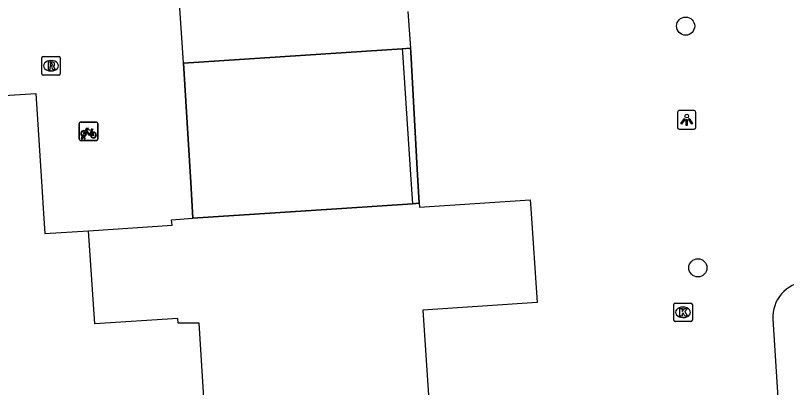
# Model space of a CAD drawing. Extents: x 159689 to 160786, y 387323 to 388339.
# Drawn here: x 160312.97 to 160354.58, y 387740.35 to 387760.4 of the extents above; entities that cross this region are included whole.
import ezdxf

# ---------------------------------------------------------------- set-up
doc = ezdxf.new("R2010")
doc.units = 0
for name, color, linetype in [('IMGEO_Boom', 7, 'Continuous'), ('IMGEO_Fietsenrek', 7, 'Continuous'), ('IMGEO_Kolk', 7, 'Continuous'), ('IMGEO_Lichtpunt', 7, 'Continuous'), ('IMGEO_Pand', 7, 'Continuous'), ('IMGEO_Pand_overbouw', 7, 'Continuous'), ('IMGEO_Rioolput', 7, 'Continuous'), ('IMGEO_Voetpad_open', 7, 'Continuous')]:
    doc.layers.add(name, color=color, linetype=linetype)

msp = doc.modelspace()

# ---------------------------------------------------------------- linework, layer by layer
at = {"layer": 'IMGEO_Boom'}
for centre in [(160349.137, 387759.825), (160349.798, 387746.799)]:
    msp.add_circle(centre, 0.489, dxfattribs=at)
at = {"layer": 'IMGEO_Fietsenrek'}
for p, q in [((160316.413, 387753.728), (160316.413, 387754.569)), ((160316.413, 387754.569), (160316.413, 387753.728)), ((160316.488, 387754.653), (160317.329, 387754.653)), ((160317.329, 387754.653), (160316.488, 387754.653)), ((160317.413, 387754.578), (160317.413, 387753.737)), ((160317.413, 387753.737), (160317.413, 387754.578)), ((160317.1, 387754.202), (160317.136, 387754.107)), ((160317.338, 387753.653), (160316.497, 387753.653)), ((160316.497, 387753.653), (160317.338, 387753.653)), ((160316.54, 387753.737), (160316.579, 387753.897)), ((160316.574, 387753.737), (160316.54, 387753.737)), ((160316.609, 387753.885), (160316.574, 387753.737)), ((160316.651, 387753.909), (160316.65, 387753.913)), ((160316.692, 387753.737), (160316.658, 387753.879)), ((160316.682, 387753.92), (160316.683, 387753.913)), ((160316.69, 387753.883), (160316.725, 387753.737)), ((160316.725, 387753.737), (160316.692, 387753.737))]:
    msp.add_line(p, q, dxfattribs=at)
for points in [[(160316.726, 387754.179), (160316.821, 387754.343), (160316.907, 387754.329), (160316.909, 387754.32), (160316.853, 387754.309), (160316.826, 387754.264), (160317.082, 387754.223)], [(160316.747, 387754.127), (160316.695, 387754.037), (160316.655, 387754.012), (160316.656, 387754.059), (160316.711, 387754.153)], [(160317.022, 387753.935), (160316.972, 387753.935), (160316.781, 387754.186), (160316.762, 387754.154)], [(160317.069, 387754.198), (160316.812, 387754.239), (160316.795, 387754.21), (160316.962, 387753.99), (160317.069, 387754.198)], [(160317.117, 387754.1), (160317.087, 387754.177), (160316.978, 387753.959), (160317.021, 387753.959)], [(160317.051, 387753.959), (160317.171, 387753.958), (160317.127, 387754.072)], [(160317.147, 387754.079), (160317.202, 387753.934), (160317.052, 387753.934)], [(160317.082, 387754.223), (160317.107, 387754.272), (160317.101, 387754.276), (160317.078, 387754.28), (160317.066, 387754.287), (160317.065, 387754.29), (160317.067, 387754.295), (160317.162, 387754.28), (160317.164, 387754.27), (160317.154, 387754.257), (160317.142, 387754.251), (160317.128, 387754.257), (160317.1, 387754.202)]]:
    msp.add_lwpolyline(points, dxfattribs=at)
for centre, radius, start, end in [((160316.491, 387754.575), 0.0779, 92.4484, 184.2845), ((160316.491, 387754.575), 0.0779, 92.4484, 184.2845), ((160317.335, 387754.575), 0.0779, 2.4484, 94.2845), ((160317.335, 387754.575), 0.0779, 2.4484, 94.2845), ((160316.653, 387754.038), 0.159, 62.6766, 242.1369), ((160316.653, 387754.038), 0.129, 63.3192, 238.903), ((160316.633, 387753.909), 0.0499, 12.8025, 158.6934), ((160316.633, 387753.909), 0.0174, 12.8025, 163.4502), ((160316.653, 387754.038), 0.129, 283.6043, 43.4302), ((160316.653, 387754.038), 0.159, 283.5766, 46.6042), ((160317.18, 387753.954), 0.159, 113.3408, 178.3217), ((160317.18, 387753.954), 0.159, 187.0065, 105.7708), ((160317.18, 387753.954), 0.129, 113.923, 177.9556), ((160317.18, 387753.954), 0.129, 188.6715, 104.5883), ((160316.491, 387753.731), 0.0779, 182.4484, 274.2845), ((160316.491, 387753.731), 0.0779, 182.4484, 274.2845), ((160316.653, 387754.038), 0.159, 253.9967, 271.7867), ((160316.653, 387754.038), 0.129, 253.415, 269.0204), ((160317.335, 387753.731), 0.0779, 272.4484, 4.2845), ((160317.335, 387753.731), 0.0779, 272.4484, 4.2845)]:
    msp.add_arc(centre, radius, start, end, dxfattribs=at)
at = {"layer": 'IMGEO_Kolk'}
for p, q in [((160348.499, 387743.974), (160348.499, 387744.826)), ((160348.574, 387744.9), (160349.426, 387744.9)), ((160349.5, 387744.826), (160349.5, 387743.974)), ((160348.987, 387744.68), (160349.012, 387744.68)), ((160349.01, 387744.12), (160348.985, 387744.12)), ((160349.426, 387743.9), (160348.574, 387743.9))]:
    msp.add_line(p, q, dxfattribs=at)
for points in [[(160348.499, 387743.974), (160348.499, 387744.826)], [(160348.574, 387744.9), (160349.426, 387744.9)], [(160349.5, 387744.826), (160349.5, 387743.974)], [(160348.82, 387744.6), (160348.943, 387744.6), (160348.943, 387744.449), (160349.073, 387744.6), (160349.237, 387744.6), (160349.091, 387744.449), (160349.244, 387744.2), (160349.092, 387744.2), (160349.007, 387744.364), (160348.943, 387744.297), (160348.943, 387744.2), (160348.82, 387744.2), (160348.82, 387744.6)], [(160349.426, 387743.9), (160348.574, 387743.9)]]:
    msp.add_lwpolyline(points, dxfattribs=at)
for centre, start, end in [((160348.576, 387744.824), 91.552, 178.448), ((160348.576, 387744.824), 91.552, 178.448), ((160349.424, 387744.824), 1.552, 88.448), ((160349.424, 387744.824), 1.552, 88.448), ((160348.576, 387743.976), 181.552, 268.448), ((160348.576, 387743.976), 181.552, 268.448), ((160349.424, 387743.976), 271.552, 358.448), ((160349.424, 387743.976), 271.552, 358.448)]:
    msp.add_arc(centre, 0.0765, start, end, dxfattribs=at)
for centre, major_axis, ratio, start_param, end_param in [((160348.986, 387744.4), (-0.387, 0.002), 0.722429, 4.712389, 7.853982), ((160349.011, 387744.4), (-0.39, 0.002), 0.717154, 1.570796, 4.712389)]:
    msp.add_ellipse(centre, major_axis=major_axis, ratio=ratio, start_param=start_param, end_param=end_param, dxfattribs=at)
at = {"layer": 'IMGEO_Lichtpunt'}
for p, q in [((160348.698, 387755.175), (160348.698, 387754.368)), ((160348.698, 387755.175), (160348.698, 387754.368)), ((160349.6, 387755.27), (160348.792, 387755.27)), ((160349.6, 387755.27), (160348.792, 387755.27)), ((160349.694, 387754.368), (160349.694, 387755.175)), ((160349.694, 387754.368), (160349.694, 387755.175)), ((160348.792, 387754.274), (160349.6, 387754.274)), ((160348.792, 387754.274), (160349.6, 387754.274))]:
    msp.add_line(p, q, dxfattribs=at)
for points in [[(160349.072, 387754.839), (160349.111, 387754.811), (160348.923, 387754.549), (160348.885, 387754.576), (160349.072, 387754.839)], [(160349.174, 387754.791), (160349.221, 387754.791), (160349.221, 387754.469), (160349.174, 387754.469), (160349.174, 387754.791)], [(160349.284, 387754.811), (160349.322, 387754.838), (160349.509, 387754.576), (160349.47, 387754.548), (160349.284, 387754.811)]]:
    msp.add_lwpolyline(points, dxfattribs=at)
msp.add_circle((160349.197, 387754.973), 0.0994, dxfattribs=at)
for centre, start, end in [((160348.792, 387755.175), 90, 180), ((160348.792, 387755.175), 90, 180), ((160349.6, 387755.175), 0, 90), ((160349.6, 387755.175), 0, 90), ((160348.792, 387754.368), 180, 270), ((160348.792, 387754.368), 180, 270), ((160349.6, 387754.368), 270, 0), ((160349.6, 387754.368), 270, 360)]:
    msp.add_arc(centre, 0.0946, start, end, dxfattribs=at)
at = {"layer": 'IMGEO_Pand'}
for points in [[(160322.036, 387757.833), (160322.017, 387758.116), (160319.097, 387801.761)], [(160334.155, 387760.62), (160334.288, 387758.635)], [(160322.036, 387757.833), (160333.839, 387758.606)], [(160333.839, 387758.606), (160334.288, 387758.635)], [(160334.396, 387750.253), (160330.584, 387750), (160322.546, 387749.466)], [(160334.757, 387750.277), (160334.396, 387750.253)], [(160334.757, 387750.277), (160334.77, 387750.067), (160340.756, 387750.466), (160340.787, 387750), (160341.127, 387744.922), (160334.957, 387744.51), (160338.038, 387698.462)], [(160316.917, 387748.799), (160321.422, 387749.095), (160321.394, 387749.39), (160322.546, 387749.466)], [(160335.221, 387688.73), (160330.534, 387688.385), (160330.499, 387688.934), (160330.758, 387688.95), (160330.585, 387691.675), (160326.184, 387691.396), (160322.891, 387743.823), (160321.76, 387743.808), (160321.744, 387744.061), (160317.251, 387743.782), (160316.917, 387748.799)]]:
    msp.add_lwpolyline(points, dxfattribs=at)
at = {"layer": 'IMGEO_Pand_overbouw'}
msp.add_lwpolyline([(160322.546, 387749.466), (160330.584, 387750), (160334.396, 387750.253), (160334.757, 387750.277), (160334.654, 387752.114), (160334.3, 387758.424), (160334.288, 387758.635), (160333.839, 387758.606), (160322.036, 387757.833), (160322.428, 387751.404)], close=True, dxfattribs=at)
at = {"layer": 'IMGEO_Rioolput'}
for p, q in [((160314.392, 387757.26), (160314.392, 387758.112)), ((160314.467, 387758.186), (160315.319, 387758.186)), ((160315.393, 387758.112), (160315.393, 387757.26)), ((160314.88, 387757.966), (160314.905, 387757.966)), ((160314.903, 387757.406), (160314.878, 387757.406)), ((160315.319, 387757.186), (160314.467, 387757.186))]:
    msp.add_line(p, q, dxfattribs=at)
for points in [[(160314.392, 387757.26), (160314.392, 387758.112)], [(160314.467, 387758.186), (160315.319, 387758.186)], [(160315.393, 387758.112), (160315.393, 387757.26)], [(160314.981, 387757.884), (160314.729, 387757.886), (160314.729, 387757.486)], [(160314.907, 387757.805), (160314.853, 387757.805), (160314.853, 387757.724)], [(160314.853, 387757.724), (160314.905, 387757.724)], [(160314.729, 387757.486), (160314.853, 387757.486), (160314.853, 387757.648), (160314.864, 387757.648)], [(160314.911, 387757.619), (160314.982, 387757.486), (160315.122, 387757.486), (160315.057, 387757.612)], [(160315.319, 387757.186), (160314.467, 387757.186)]]:
    msp.add_lwpolyline(points, dxfattribs=at)
for centre, radius, start, end in [((160314.469, 387758.11), 0.0765, 91.552, 178.448), ((160314.469, 387758.11), 0.0765, 91.552, 178.448), ((160315.317, 387758.11), 0.0765, 1.552, 88.448), ((160315.317, 387758.11), 0.0765, 1.552, 88.448), ((160314.889, 387757.913), 0.19, 274.7715, 282.9687), ((160314.913, 387757.709), 0.0964, 77.0061, 93.1865), ((160314.927, 387757.766), 0.0378, 276.6634, 79.6772), ((160314.98, 387757.774), 0.109, 350.3612, 89.416), ((160314.978, 387757.774), 0.112, 277.5842, 350.9817), ((160314.469, 387757.262), 0.0765, 181.552, 268.448), ((160314.469, 387757.262), 0.0765, 181.552, 268.448), ((160314.863, 387757.595), 0.0533, 26.0293, 88.6989), ((160314.962, 387757.559), 0.108, 29.5134, 73.7905), ((160315.317, 387757.262), 0.0765, 271.552, 358.448), ((160315.317, 387757.262), 0.0765, 271.552, 358.448)]:
    msp.add_arc(centre, radius, start, end, dxfattribs=at)
for centre, major_axis, ratio, start_param, end_param in [((160314.879, 387757.686), (-0.387, 0.002), 0.722429, 4.712389, 7.853982), ((160314.904, 387757.686), (-0.39, 0.002), 0.717154, 1.570796, 4.712389)]:
    msp.add_ellipse(centre, major_axis=major_axis, ratio=ratio, start_param=start_param, end_param=end_param, dxfattribs=at)
at = {"layer": 'IMGEO_Voetpad_open'}
for points in [[(160333.839, 387758.606), (160333.853, 387758.394), (160334.274, 387752.089), (160334.396, 387750.253)], [(160334.288, 387758.635), (160334.3, 387758.424), (160334.654, 387752.114), (160334.757, 387750.277)], [(160322.546, 387749.466), (160322.428, 387751.404), (160322.036, 387757.833)], [(160305.552, 387755.65), (160314.074, 387756.196), (160314.413, 387750.902), (160314.471, 387750), (160314.558, 387748.644), (160316.917, 387748.799)], [(160353.847, 387744.031), (160356.538, 387701.758)]]:
    msp.add_lwpolyline(points, dxfattribs=at)
msp.add_arc((160355.723, 387744.151), 1.88, 93.5983, 183.657, dxfattribs=at)

doc.saveas('drawing.dxf')
